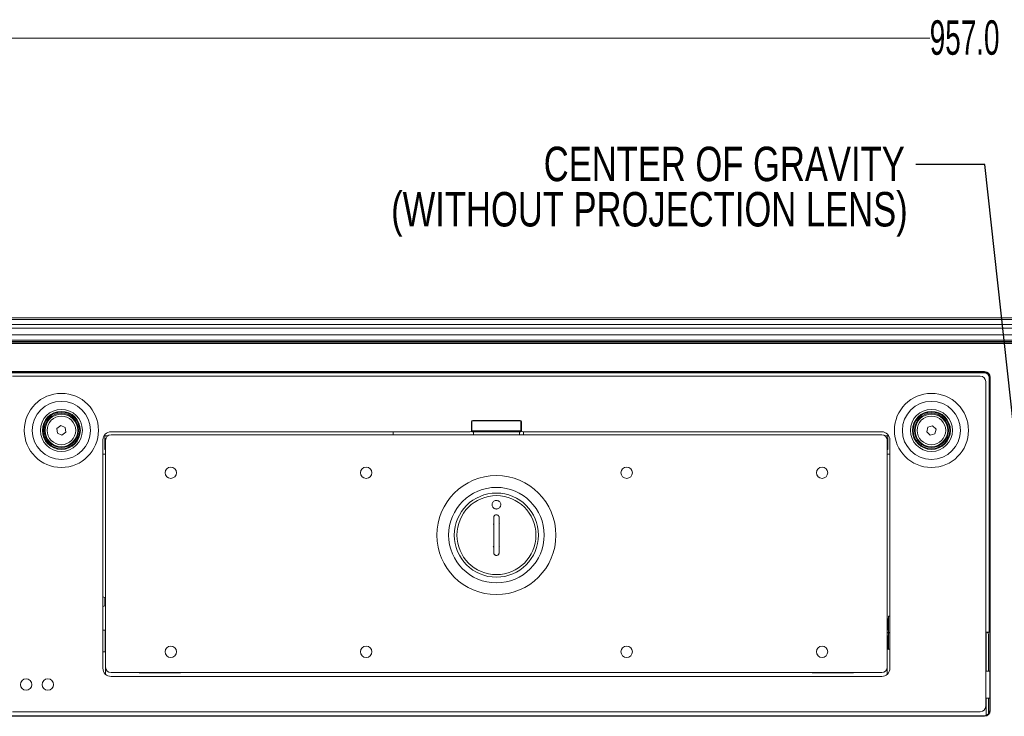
# Model space of a CAD drawing. Header units: millimetres. Extents: x 0 to 1118, y 0 to 864.
# Tile 297 of 390: x 806 to 897, y 421 to 485. Entities that reach past the tile are written whole.
import ezdxf

# ---------------------------------------------------------------- set-up
doc = ezdxf.new("R2010")
doc.units = ezdxf.units.MM
doc.styles.add('SLDTEXTSTYLE0', font='TXT', dxfattribs={"width": 0.605})
doc.styles.add('SLDTEXTSTYLE1', font='TXT', dxfattribs={"width": 0.75})
doc.dimstyles.new('SLDDIMSTYLE1', dxfattribs={"dimtxt": 3.175, "dimasz": 3.302, "dimexe": 0, "dimexo": 0.0625, "dimgap": 0.79375, "dimtad": 0, "dimtih": 1, "dimtoh": 1, "dimdec": 1, "dimlfac": 4, "dimrnd": 1e-09, "dimzin": 4, "dimdsep": 46, "dimtxsty": 'SLDTEXTSTYLE0', "dimsah": 1, "dimcen": 0.09, "dimadec": 0, "dimazin": 1, "dimtfac": 1, "dimtofl": 0, "dimtmove": 0, "dimatfit": 3, "dimfxl": 1, "dimfrac": 2, "dimtolj": 1, "dimtzin": 12, "dimarcsym": 0})
doc.dimstyles.new('SLDDIMSTYLE3', dxfattribs={"dimtxt": 0.18, "dimasz": 3.302, "dimexe": 0, "dimexo": 0.0625, "dimgap": 0, "dimtad": 0, "dimtih": 1, "dimtoh": 1, "dimdec": 0, "dimrnd": 1e-09, "dimzin": 0, "dimdsep": 46, "dimtxsty": 'Standard', "dimsah": 1, "dimcen": 0.09, "dimadec": 0, "dimazin": 0, "dimtfac": 3.302, "dimtdec": 0, "dimtofl": 0, "dimtmove": 0, "dimatfit": 3, "dimfxl": 1, "dimfrac": 2, "dimtolj": 1, "dimtzin": 0, "dimarcsym": 0})

# ---------------------------------------------------------------- blocks, each defined once
blk = doc.blocks.new('_D_21')
at = {"color": 7, "linetype": 'Continuous', "lineweight": 0}
for p, q in [((775.544, 455.364), (775.544, 484.699)), ((1014.794, 457.981), (1014.794, 484.699)), ((775.544, 483.099), (889.712, 483.099)), ((1014.794, 483.099), (900.626, 483.099))]:
    blk.add_line(p, q, dxfattribs=at)
for points in [[(775.544, 483.099), (778.846, 482.591), (778.846, 483.607)], [(1014.794, 483.099), (1011.492, 483.607), (1011.492, 482.591)]]:
    blk.add_solid(points, dxfattribs=at)
at = {"color": 7, "linetype": 'Continuous', "lineweight": 0, "insert": (889.712, 484.755), "char_height": 3.175, "attachment_point": 1, "style": 'SLDTEXTSTYLE0'}
blk.add_mtext('957.0', dxfattribs=at)
blk = doc.blocks.new('SW_NOTE_14')
at = {"color": 0, "linetype": 'Continuous', "lineweight": 0, "char_height": 3.175, "attachment_point": 3, "style": 'SLDTEXTSTYLE1'}
for s, insert in [('CENTER OF GRAVITY', (-1.03, 1.641)), ('(WITHOUT PROJECTION LENS)', (-0.761, -2.534))]:
    blk.add_mtext(s, dxfattribs=dict(at, insert=insert))

msp = doc.modelspace()

# ---------------------------------------------------------------- linework, layer by layer
at = {"color": 7, "linetype": 'Continuous', "lineweight": 15}
for p, q in [((1002.6319, 457.3386), (798.4569, 457.3386)), ((797.6743, 455.1208), (1003.4144, 455.1208)), ((1002.6319, 455.2761), (798.4569, 455.2761)), ((805.2194, 451.9636), (894.3694, 451.9636)), ((894.8694, 451.4636), (894.8694, 421.5411)), ((809.3076, 447.1388), (809.6652, 447.4078)), ((809.6652, 447.4078), (810.0769, 447.2326)), ((810.0769, 447.2326), (810.1311, 446.7884)), ((847.4944, 447.7636), (847.4944, 446.9636)), ((847.5444, 447.8636), (847.5444, 447.8386)), ((847.5444, 447.8386), (852.0444, 447.8386)), ((847.5444, 447.8386), (847.5444, 446.9108)), ((851.9694, 447.8886), (847.6194, 447.8886)), ((852.0444, 447.8386), (852.0444, 447.8636)), ((852.0444, 446.9108), (852.0444, 447.8386)), ((852.0944, 446.9636), (852.0944, 447.7636)), ((889.4405, 446.8359), (889.5444, 447.2712)), ((889.5444, 447.2712), (889.9732, 447.3988)), ((889.9732, 447.3988), (890.2982, 447.0913)), ((809.3618, 446.6947), (809.3076, 447.1388)), ((809.7735, 446.5195), (809.3618, 446.6947)), ((810.1311, 446.7884), (809.7735, 446.5195)), ((813.7211, 446.4636), (813.7211, 446.5723)), ((813.9927, 446.4636), (813.7211, 446.4636)), ((813.7211, 446.2136), (813.7211, 446.4636)), ((847.3694, 446.8386), (814.2944, 446.8386)), ((885.2944, 446.5649), (814.2944, 446.5649)), ((840.2944, 446.8386), (840.2944, 446.5649)), ((847.5444, 446.9108), (852.0444, 446.9108)), ((847.5444, 446.8386), (847.5444, 446.9108)), ((852.0444, 446.8386), (847.5444, 446.8386)), ((847.6855, 446.5649), (847.686, 446.8386)), ((851.936, 446.8386), (851.9355, 446.5649)), ((852.0444, 446.9108), (852.0444, 446.8386)), ((885.2944, 446.8386), (852.2194, 446.8386)), ((852.2944, 446.5649), (852.2944, 446.8386)), ((885.8676, 446.4636), (885.596, 446.4636)), ((885.8676, 446.5723), (885.8676, 446.4636)), ((885.8676, 446.4636), (885.8676, 446.2136)), ((889.7655, 446.5284), (889.4405, 446.8359)), ((890.1943, 446.6561), (889.7655, 446.5284)), ((890.2982, 447.0913), (890.1943, 446.6561)), ((813.5444, 446.0886), (813.5444, 425.0411)), ((813.7211, 445.8636), (813.7211, 446.2136)), ((813.7211, 445.2136), (813.7211, 445.8636)), ((813.7944, 446.0649), (813.7944, 425.1399)), ((885.7944, 425.1399), (885.7944, 446.0649)), ((885.8676, 446.2136), (885.8676, 445.8636)), ((885.8676, 445.8636), (885.8676, 445.2136)), ((886.0444, 425.0411), (886.0444, 446.0886)), ((813.7211, 445.2136), (813.7944, 445.2136)), ((885.7944, 445.2136), (885.8676, 445.2136)), ((850.0878, 438.4287), (850.0461, 438.3425)), ((849.5426, 436.2872), (849.5032, 436.2059)), ((850.0444, 436.2498), (850.0931, 436.258)), ((813.5451, 431.6246), (813.5444, 431.6246)), ((813.7169, 431.5621), (813.5451, 431.6246)), ((813.5451, 430.7496), (813.5451, 431.6246)), ((813.7944, 431.5621), (813.7169, 431.5621)), ((813.7169, 430.8121), (813.7169, 431.5621)), ((813.5444, 430.7496), (813.5451, 430.7496)), ((813.5451, 430.7496), (813.7169, 430.8121)), ((813.7169, 430.8121), (813.7944, 430.8121)), ((885.8669, 429.5884), (885.7944, 429.5884)), ((885.9194, 429.5359), (885.8669, 429.5884)), ((885.8669, 428.5884), (885.8669, 429.5884)), ((886.0444, 429.8384), (885.9194, 429.8384)), ((885.9194, 428.4295), (885.9194, 429.8384)), ((813.7444, 428.5649), (813.5444, 428.5649)), ((813.7444, 426.5649), (813.7444, 428.5649)), ((813.7944, 428.3149), (813.7444, 428.3149)), ((885.7944, 428.5884), (885.8669, 428.5884)), ((885.8669, 428.5884), (885.9194, 428.6409)), ((885.9194, 428.3384), (885.9194, 428.4295)), ((885.9194, 428.3384), (886.0444, 428.3384)), ((886.0444, 428.3149), (885.9194, 428.3149)), ((885.9194, 427.6256), (885.9194, 428.3149)), ((895.1852, 428.3755), (894.8694, 428.3755)), ((895.1194, 424.7911), (895.1194, 428.1661)), ((895.2401, 428.0462), (895.2352, 428.3264)), ((885.9194, 428.0124), (885.8669, 428.0649)), ((885.8669, 427.0649), (885.8669, 428.0649)), ((885.9194, 426.8149), (885.9194, 427.6256)), ((895.2401, 421.1703), (895.2401, 428.0462)), ((813.5444, 426.5649), (813.7444, 426.5649)), ((813.7444, 426.8149), (813.7944, 426.8149)), ((885.7944, 427.0649), (885.8669, 427.0649)), ((885.8669, 427.0649), (885.9194, 427.1174)), ((885.9194, 426.9362), (885.9194, 426.7711)), ((885.9194, 426.8149), (886.0444, 426.8149)), ((814.2944, 424.6399), (885.2944, 424.6399)), ((816.7862, 424.6399), (816.8944, 424.63)), ((816.8944, 424.63), (820.1944, 424.63)), ((820.1944, 424.63), (820.1944, 424.6399)), ((820.6944, 424.63), (820.1944, 424.63)), ((820.6944, 424.6399), (820.6944, 424.63)), ((878.8944, 424.63), (878.8944, 424.6399)), ((879.3944, 424.63), (878.8944, 424.63)), ((879.3944, 424.6399), (879.3944, 424.63)), ((879.3944, 424.63), (882.6944, 424.63)), ((882.6944, 424.63), (882.8025, 424.6399)), ((895.2401, 424.7911), (894.8694, 424.7911)), ((814.2944, 424.2911), (885.2944, 424.2911)), ((894.8694, 422.2911), (895.2401, 422.2911)), ((895.1194, 420.8445), (895.1194, 422.2911)), ((894.3694, 421.0411), (805.2194, 421.0411)), ((894.7401, 420.6704), (804.8486, 420.6704))]:
    msp.add_line(p, q, dxfattribs=at)
at = {"color": 9, "linetype": 'Continuous', "lineweight": 0}
for p, q in [((1002.6319, 457.1922), (798.4569, 457.1922)), ((1002.6319, 456.7351), (798.4569, 456.7351)), ((1002.6319, 456.3815), (798.4569, 456.3815)), ((1002.6319, 455.7761), (798.4569, 455.7761)), ((797.6815, 455.1033), (1003.4072, 455.1033)), ((1003.4072, 454.9783), (797.6815, 454.9783)), ((1002.6319, 455.1511), (798.4569, 455.1511)), ((804.8451, 452.3878), (894.7436, 452.3878)), ((894.7436, 452.3378), (804.8451, 452.3378)), ((804.8535, 452.3294), (894.7352, 452.3294)), ((894.7352, 452.2794), (804.8535, 452.2794)), ((894.7352, 452.3294), (894.7436, 452.3378)), ((894.7352, 452.3294), (894.7352, 452.2794)), ((894.7436, 452.3378), (894.7436, 452.3878)), ((895.2352, 451.8295), (895.1852, 451.8295)), ((895.1852, 428.3755), (895.1852, 451.8295)), ((895.2435, 451.8378), (895.2352, 451.8295)), ((895.2352, 451.8295), (895.2352, 428.3264)), ((895.2435, 451.8378), (895.2935, 451.8378)), ((895.2435, 421.1669), (895.2435, 451.8378)), ((895.2935, 451.8378), (895.2935, 421.1669)), ((813.7211, 446.2136), (813.817, 446.2136)), ((813.7211, 445.8636), (813.7944, 445.8636)), ((885.7717, 446.2136), (885.8676, 446.2136)), ((885.7944, 445.8636), (885.8676, 445.8636)), ((894.9194, 428.3755), (894.9194, 424.7911)), ((813.7944, 424.4821), (813.7944, 425.1399)), ((816.8944, 424.6399), (816.8944, 424.63)), ((882.6944, 424.6399), (882.6944, 424.63)), ((885.7944, 425.1399), (885.7944, 424.4821)), ((894.9194, 422.2911), (894.9194, 420.7036)), ((895.2401, 421.1703), (895.2435, 421.1669)), ((895.2435, 421.1669), (895.2935, 421.1669)), ((804.8451, 420.667), (894.7436, 420.667)), ((894.7436, 420.617), (804.8451, 420.617)), ((894.7436, 420.667), (894.7401, 420.6704)), ((894.7436, 420.617), (894.7436, 420.667))]:
    msp.add_line(p, q, dxfattribs=at)
for centre, radius in [((809.7194, 446.9636), 3.4162), ((889.8694, 446.9636), 3.4162), ((809.7194, 446.9636), 2.6769), ((889.8694, 446.9636), 2.6769), ((809.7194, 446.9636), 1.9375), ((809.7194, 446.9636), 1.3179), ((889.8694, 446.9636), 1.9375), ((889.8694, 446.9636), 1.3179), ((849.7944, 437.3149), 5.4821), ((849.7944, 437.3149), 4.3995), ((849.7944, 437.3149), 3.6383)]:
    msp.add_circle(centre, radius, dxfattribs=at)
at = {"color": 7, "linetype": 'Continuous', "lineweight": 15}
for centre, radius in [((809.7194, 446.9636), 1.75), ((809.7194, 446.9636), 1.6875), ((809.7194, 446.9636), 1.575), ((809.7194, 446.9636), 1.5), ((889.8694, 446.9636), 1.75), ((889.8694, 446.9636), 1.6875), ((889.8694, 446.9636), 1.575), ((889.8694, 446.9636), 1.5), ((819.7944, 443.0649), 0.525), ((837.7944, 443.0649), 0.525), ((861.7944, 443.0649), 0.525), ((879.7944, 443.0649), 0.525), ((849.7944, 437.3149), 3.8779), ((819.7944, 426.5649), 0.525), ((837.7944, 426.5649), 0.525), ((861.7944, 426.5649), 0.525), ((879.7944, 426.5649), 0.525), ((806.4694, 423.5411), 0.525), ((808.4694, 423.5411), 0.525)]:
    msp.add_circle(centre, radius, dxfattribs=at)
for centre, radius, start, end in [((894.3694, 451.4636), 0.5, 0, 90), ((847.6194, 447.7636), 0.125, 90, 180), ((851.9694, 447.7636), 0.125, 0, 90), ((814.2944, 446.0886), 0.75, 90, 180), ((814.2944, 446.0649), 0.5, 90, 180), ((847.3694, 446.9636), 0.125, 270, 0), ((852.2194, 446.9636), 0.125, 180, 270), ((885.2944, 446.0886), 0.75, 0, 90), ((885.2944, 446.0649), 0.5, 0, 90), ((849.7944, 437.3149), 1.058, 103.667572, 106.233901), ((894.8694, 428.1661), 0.25, 0, 58.563437), ((895.1852, 428.3255), 0.05, 1, 90), ((885.9194, 426.8537), 0.0826, 90, 270), ((814.2944, 425.0411), 0.75, 180, 270), ((814.2944, 425.1399), 0.5, 180, 270), ((885.2944, 425.1399), 0.5, 270, 0), ((885.2944, 425.0411), 0.75, 270, 0), ((894.3694, 421.5411), 0.5, 270, 0)]:
    msp.add_arc(centre, radius, start, end, dxfattribs=at)
at = {"color": 9, "linetype": 'Continuous', "lineweight": 0}
for centre, major_axis, ratio, start_param, end_param in [((894.7351, 451.8294), (0.3536, 0.3536), 0.9997563, 5.4979394, 7.0684312), ((894.7351, 451.8294), (-0.3183, -0.3183), 0.9996955, 2.3563468, 3.9268385), ((894.7434, 451.8377), (-0.389, -0.389), 0.9996955, 2.3563468, 3.9268385), ((894.7434, 451.8377), (0.3537, 0.3537), 0.9996346, 5.4979394, 7.0684312), ((894.7434, 421.1671), (-0.389, 0.389), 0.9996955, 2.3563468, 3.9268385), ((894.7434, 421.1671), (0.3537, -0.3537), 0.9996346, 5.4979394, 7.0684312)]:
    msp.add_ellipse(centre, major_axis=major_axis, ratio=ratio, start_param=start_param, end_param=end_param, dxfattribs=at)
at = {"color": 7, "linetype": 'Continuous', "lineweight": 15}
msp.add_ellipse((894.74, 421.1705), major_axis=(-0.3537, 0.3537), ratio=0.9996955, start_param=2.3563468, end_param=3.9268385, dxfattribs=at)
for points, knots in [([(813.5444, 444.7631), (813.5477, 444.7631), (813.6231, 444.7634), (813.7107, 444.7635), (813.7944, 444.7636)], [0, 0, 0, 0, 0.0444966, 1, 1, 1, 1]), ([(813.5854, 444.762), (813.5956, 444.7621), (813.616, 444.7622), (813.6563, 444.7626), (813.7143, 444.7633), (813.7628, 444.7635), (813.7944, 444.7636)], [0, 0, 0, 0, 0.2067273, 0.4147302, 0.619034, 1, 1, 1, 1]), ([(885.7944, 444.7636), (885.8259, 444.7635), (885.8744, 444.7633), (885.9324, 444.7626), (885.9727, 444.7622), (885.9931, 444.7621), (886.0033, 444.762)], [0, 0, 0, 0, 0.380966, 0.5852698, 0.7932727, 1, 1, 1, 1]), ([(885.7944, 444.7636), (885.878, 444.7635), (885.9656, 444.7634), (886.041, 444.7631), (886.0444, 444.7631)], [0, 0, 0, 0, 0.9555034, 1, 1, 1, 1]), ([(849.7944, 440.5086), (849.8396, 440.5042), (849.9302, 440.4955), (850.0508, 440.4275), (850.1424, 440.3274), (850.1948, 440.2023), (850.2021, 440.0676), (850.1633, 439.938), (850.083, 439.8284), (849.9702, 439.7509), (849.8676, 439.7227), (849.7635, 439.7174), (849.6584, 439.7348), (849.538, 439.8002), (849.4463, 439.9011), (849.3939, 440.0259), (849.3866, 440.1607), (849.4254, 440.2902), (849.5057, 440.4), (849.6185, 440.4771), (849.721, 440.5062), (849.7802, 440.5081), (849.7944, 440.5086)], [0, 0, 0, 0, 0.0536862, 0.1073725, 0.1610587, 0.2147449, 0.2684311, 0.3221174, 0.3758036, 0.4294898, 0.483176, 0.5, 0.5536862, 0.6073725, 0.6610587, 0.7147449, 0.7684311, 0.8221174, 0.8758036, 0.9294898, 0.983176, 1, 1, 1, 1]), ([(849.5444, 438.9399), (849.5471, 438.9681), (849.5527, 439.0246), (849.5963, 439.0998), (849.6603, 439.1567), (849.7306, 439.1849), (849.8043, 439.1929), (849.8783, 439.1804), (849.9528, 439.1394), (850.0094, 439.0761), (850.0399, 439.0058), (850.0431, 438.9589), (850.0444, 438.9399)], [0, 0, 0, 0, 0.1082811, 0.2165739, 0.3245225, 0.4317559, 0.4999845, 0.6064069, 0.7128178, 0.8195606, 0.9270073, 1, 1, 1, 1]), ([(849.5444, 435.6899), (849.5444, 436.2278), (849.5444, 437.3111), (849.5444, 438.3944), (849.5444, 438.9399)], [0, 0, 0, 0, 0.4965336, 1, 1, 1, 1]), ([(850.0444, 438.9399), (850.0444, 438.402), (850.0444, 437.3187), (850.0444, 436.2353), (850.0444, 435.6899)], [0, 0, 0, 0, 0.4965336, 1, 1, 1, 1]), ([(850.0444, 435.6899), (850.0416, 435.6616), (850.036, 435.6051), (849.9924, 435.5299), (849.9284, 435.4731), (849.8582, 435.4448), (849.7844, 435.4369), (849.7104, 435.4493), (849.6359, 435.4904), (849.5793, 435.5537), (849.5488, 435.6239), (849.5456, 435.6709), (849.5444, 435.6899)], [0, 0, 0, 0, 0.1082811, 0.2165739, 0.3245225, 0.4317559, 0.4999845, 0.6064069, 0.7128178, 0.8195606, 0.9270073, 1, 1, 1, 1]), ([(885.8823, 428.2743), (885.8817, 428.2813), (885.8804, 428.2951), (885.8726, 428.314), (885.8617, 428.3298), (885.8449, 428.3453), (885.8225, 428.3557), (885.8041, 428.3598), (885.7953, 428.3584), (885.7944, 428.3582)], [0, 0, 0, 0, 0.1478062, 0.2924567, 0.4305589, 0.5598223, 0.7875674, 0.9780973, 1, 1, 1, 1]), ([(885.877, 428.2743), (885.8766, 428.2813), (885.8759, 428.295), (885.8687, 428.314), (885.8584, 428.3297), (885.8426, 428.3452), (885.8211, 428.3557), (885.8037, 428.3598), (885.7953, 428.3584), (885.7944, 428.3582)], [0, 0, 0, 0, 0.1506018, 0.2969286, 0.4356724, 0.5647061, 0.7901558, 0.9772525, 1, 1, 1, 1]), ([(885.806, 427.0649), (885.8078, 427.0413), (885.8119, 426.986), (885.8197, 426.9274), (885.8278, 426.8918), (885.8352, 426.8932), (885.8373, 426.8936)], [0, 0, 0, 0, 0.2253984, 0.5299509, 0.8593105, 1, 1, 1, 1])]:
    msp.add_open_spline(points, degree=3, knots=knots, dxfattribs=at)

# ---------------------------------------------------------------- block references
at = {"color": 7, "linetype": 'Continuous', "lineweight": 0}
msp.add_blockref('SW_NOTE_14', (888.444, 471.4671), dxfattribs=at)

# ---------------------------------------------------------------- dimensions: what is measured, and where the dimension line sits
dim = msp.add_linear_dim(base=(1014.7944, 483.099), p1=(775.5444, 460.2118), p2=(1014.7944, 456.3815), dimstyle='SLDDIMSTYLE1', dxfattribs=at)
dim.commit()
dim.dimension.update_dxf_attribs({"geometry": '_D_21', "text_midpoint": (895.1694, 483.099), "dimtype": 160})

# ---------------------------------------------------------------- leaders
msp.add_leader([(900.3211, 420.8672), (894.7959, 471.4671), (888.444, 471.4671)], dimstyle='SLDDIMSTYLE3', dxfattribs=at)

doc.saveas('drawing.dxf')
